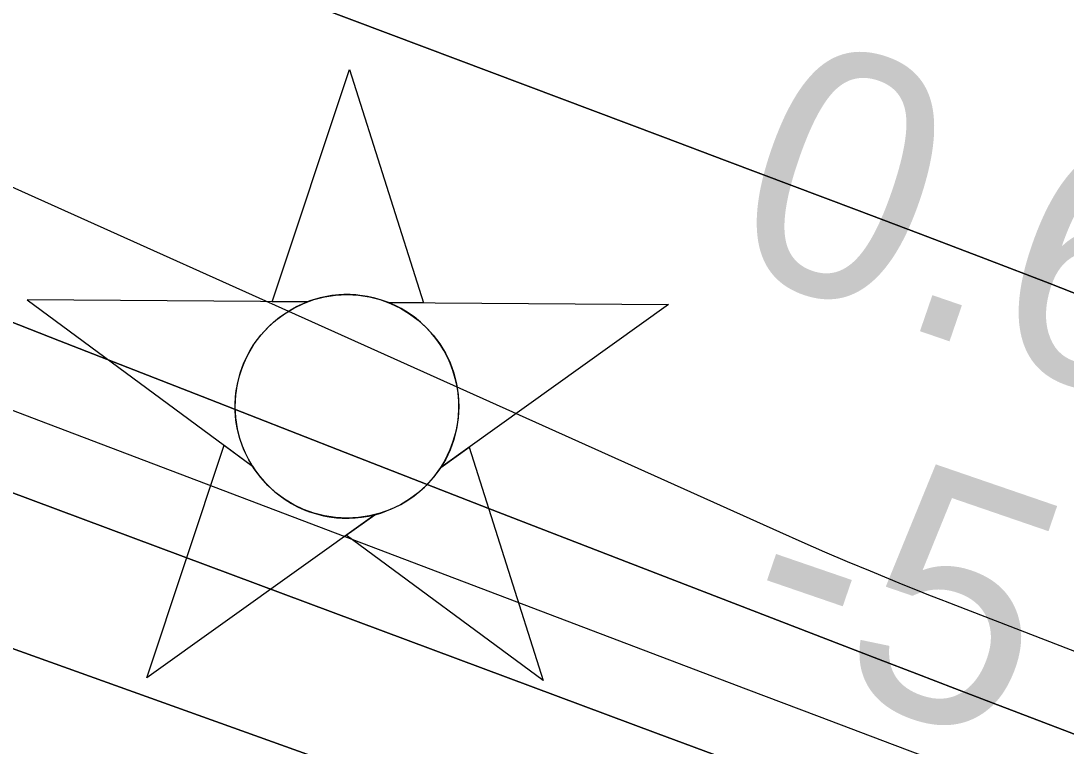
# Model space of a CAD drawing. Extents: x 3823584 to 3861785, y 301729 to 327625.
# Drawn here: x 3848295.8 to 3848581.2, y 321268.1 to 321466.3 of the extents above; entities that cross this region are included whole.
import ezdxf

# ---------------------------------------------------------------- set-up
doc = ezdxf.new("R2010")
doc.units = 0
for name, color, linetype in [('V-CHAN-NAID', 7, 'Continuous'), ('V-RIVR-EDGE', 7, 'Continuous'), ('V-RIVR-RANG', 7, 'Continuous'), ('V-TOPO-DPTH', 7, 'Continuous'), ('V-TOPO-MINR', 7, 'Continuous'), ('V-TOPO-WATR', 7, 'Continuous')]:
    doc.layers.add(name, color=color, linetype=linetype)

msp = doc.modelspace()

# ---------------------------------------------------------------- linework, layer by layer
at = {"layer": 'V-CHAN-NAID'}
for points in [[(3848373.98, 321389.48), (3848364.4, 321389.54), (3848385.52, 321453.03), (3848405.75, 321389.25), (3848396.16, 321389.32), (3848394.58, 321389.9), (3848392.49, 321390.52), (3848390.45, 321390.97), (3848388.41, 321391.28), (3848387.24, 321391.39), (3848385.71, 321391.47), (3848383.99, 321391.47), (3848382.62, 321391.4), (3848380.71, 321391.2), (3848379.35, 321390.98), (3848377.56, 321390.6), (3848376.03, 321390.17), (3848375, 321389.84)], [(3848373.98, 321389.48), (3848297.49, 321390.02), (3848359.06, 321344.62), (3848357.94, 321346.53), (3848357.13, 321348.16), (3848356.31, 321350.12), (3848355.61, 321352.18), (3848355.25, 321353.5), (3848354.89, 321355.13), (3848354.64, 321356.57), (3848354.45, 321358.17), (3848354.35, 321359.91), (3848354.33, 321361.49), (3848354.44, 321363.56), (3848354.62, 321365.18), (3848355.02, 321367.38), (3848355.5, 321369.3), (3848356.1, 321371.19), (3848356.75, 321372.87), (3848357.48, 321374.46), (3848358.29, 321375.99), (3848359.36, 321377.73), (3848360.39, 321379.2), (3848361.39, 321380.47), (3848362.39, 321381.62), (3848363.7, 321382.95), (3848364.75, 321383.92), (3848366.47, 321385.32), (3848367.68, 321386.18), (3848369.37, 321387.26), (3848371.1, 321388.2), (3848372.54, 321388.88)], [(3848396.16, 321389.32), (3848472.65, 321388.78), (3848410.45, 321344.25), (3848411.36, 321345.74), (3848412.34, 321347.59), (3848413.05, 321349.17), (3848413.79, 321351.13), (3848414.33, 321352.91), (3848414.73, 321354.55), (3848415.09, 321356.56), (3848415.28, 321358.14), (3848415.4, 321360.34), (3848415.37, 321362.41), (3848415.19, 321364.62), (3848414.92, 321366.38), (3848414.43, 321368.61), (3848413.79, 321370.76), (3848413.04, 321372.74), (3848412.39, 321374.18), (3848411.38, 321376.1), (3848410.32, 321377.82), (3848409.11, 321379.52), (3848407.85, 321381.06), (3848406.58, 321382.42), (3848404.94, 321383.96), (3848403.2, 321385.37), (3848401.52, 321386.55), (3848399.63, 321387.68), (3848398.16, 321388.44)], [(3848392.42, 321331.35), (3848330.21, 321286.83), (3848351.34, 321350.31), (3848359.06, 321344.62), (3848359.69, 321343.66), (3848361.07, 321341.8), (3848362.29, 321340.38), (3848363.75, 321338.88), (3848365.14, 321337.63), (3848366.6, 321336.47), (3848368, 321335.48), (3848369.68, 321334.45), (3848371.39, 321333.54), (3848373.18, 321332.73), (3848374.63, 321332.17), (3848376.26, 321331.64), (3848378.48, 321331.08), (3848380.01, 321330.79), (3848382.04, 321330.53), (3848383.58, 321330.43), (3848385.44, 321330.41), (3848387.13, 321330.48), (3848388.84, 321330.66), (3848390.74, 321330.97)], [(3848410.45, 321344.25), (3848418.24, 321349.84), (3848438.47, 321286.06), (3848384.62, 321325.77), (3848392.42, 321331.35), (3848394.08, 321331.82), (3848395.69, 321332.38), (3848397.85, 321333.3), (3848399.59, 321334.18), (3848401.45, 321335.3), (3848403.19, 321336.51), (3848404.74, 321337.75), (3848406.03, 321338.92), (3848407.42, 321340.34), (3848408.62, 321341.74), (3848409.74, 321343.22)]]:
    msp.add_lwpolyline(points, close=True, dxfattribs=at)
msp.add_circle((3848384.87, 321360.94), 30.54, dxfattribs=at)
at = {"layer": 'V-RIVR-EDGE'}
msp.add_spline([(3847485.83, 322118.89), (3847496.83, 322121.7), (3847515.15, 322119.66), (3847532.27, 322112.05), (3847562.93, 322100.02), (3847601.15, 322084.38), (3847633.78, 322066.36), (3847660.45, 322051.95), (3847687.92, 322038.33), (3847710.61, 322029.11), (3847727.34, 322024.69), (3847746.47, 322024.24), (3847772.76, 322022.18), (3847789.5, 322022.14), (3847814.59, 322015.3), (3847849.64, 322006.85), (3847887.48, 321998.78), (3847930.11, 321992.7), (3847958.81, 321994.22), (3847986.72, 321997.74), (3848006.66, 322006.06), (3848050.16, 322027.87), (3848078.89, 322042.55), (3848100.02, 322045.68), (3848111.58, 322045.26), (3848118.74, 322043.25), (3848125.11, 322038.05), (3848139.04, 322032.04), (3848150.99, 322028.02), (3848157.75, 322023.62), (3848160.92, 322016.44), (3848161.29, 322003.29), (3848156.85, 321980.18), (3848146.79, 321941.15), (3848133.09, 321882.6), (3848120.21, 321831.62), (3848106.53, 321777.45), (3848089.65, 321719.71), (3848088.38, 321691.02), (3848082.68, 321639.62), (3848084.2, 321610.92), (3848092.5, 321585), (3848100.01, 321559.87), (3848108.74, 321544.7), (3848122.27, 321535.9), (3848129.84, 321533.89), (3848142.2, 321537.85), (3848150.2, 321548.19), (3848164.22, 321577.64), (3848176.22, 321594.35), (3848203.36, 321611.02), (3848216.54, 321620.56), (3848235.32, 321641.63), (3848244.92, 321656.75), (3848252.92, 321668.69), (3848262.92, 321682.22), (3848279.27, 321684.96), (3848288.83, 321686.93), (3848305.19, 321691.28), (3848321.93, 321692.43), (3848346.23, 321691.18), (3848371.33, 321685.93), (3848402.39, 321675.1), (3848451.77, 321661.02), (3848503.95, 321650.93), (3848552.15, 321638.06), (3848581.61, 321628.42), (3848609.88, 321617.19), (3848655.66, 321595.96), (3848686.72, 321583.92), (3848744.08, 321571.83), (3848779.92, 321563.37), (3848810.59, 321555.72), (3848821.34, 321550.51), (3848849.58, 321528.13), (3848851.95, 321518.16), (3848851.85, 321477.9), (3848854.17, 321451.99), (3848860.09, 321425.68), (3848874.37, 321400.53), (3848881.13, 321393.74), (3848884.72, 321393.73), (3848893.09, 321396.1), (3848902.28, 321405.65), (3848925.89, 321445.44), (3848940.33, 321480.08), (3848949.15, 321501.58), (3848955.14, 321505.55), (3848963.91, 321508.71), (3848975.47, 321509.08), (3848992.19, 321502.27), (3849005.33, 321497.85), (3849017.29, 321497.42), (3849023.65, 321493.82), (3849024.44, 321488.24), (3849019.64, 321481.87), (3849017.23, 321474.31), (3849016.81, 321463.95), (3849024.36, 321458.35), (3849035.91, 321453.54), (3849041.9, 321457.11), (3849044.7, 321463.08), (3849048.72, 321477.42), (3849052.72, 321480.99), (3849059.09, 321480.98), (3849069.85, 321478.16), (3849073.83, 321479.35), (3849077.43, 321482.93), (3849084.6, 321482.91), (3849092.57, 321483.29), (3849099.76, 321488.05), (3849106.16, 321496.41), (3849113.74, 321500.37), (3849122.5, 321498.36), (3849122.89, 321493.18), (3849126.86, 321489.58), (3849134.04, 321488.76), (3849139.23, 321493.93), (3849143.62, 321498.31), (3849152.39, 321498.68), (3849163.55, 321497.86), (3849169.9, 321488.68), (3849169.88, 321479.51), (3849177.44, 321472.32), (3849189.78, 321469.1), (3849207.32, 321469.05), (3849217.67, 321465.44), (3849228.81, 321458.24), (3849242.75, 321454.22), (3849253.11, 321454.2), (3849266.25, 321449.78), (3849284.95, 321437.78), (3849300.07, 321424.59), (3849310.39, 321411.01), (3849335.46, 321394.21), (3849341.02, 321385.83), (3849340.21, 321380.25), (3849335.79, 321366.71), (3849330.59, 321356.76), (3849327.78, 321348.8), (3849327.75, 321339.63), (3849334.52, 321335.63), (3849341.69, 321336.01), (3849353.24, 321329.61), (3849357.22, 321330.39), (3849361.63, 321341.54), (3849362.86, 321354.29), (3849358.52, 321370.24), (3849360.93, 321379), (3849365.72, 321382.98), (3849372.89, 321382.56), (3849380.06, 321378.16), (3849383.62, 321369.38), (3849384.39, 321355.83), (3849389.95, 321347.85), (3849390.32, 321339.08), (3849391.5, 321333.1), (3849396.29, 321333.09), (3849403.87, 321336.26), (3849413.45, 321342.61), (3849423.83, 321352.55), (3849431.41, 321356.11), (3849446.95, 321355.28), (3849454.11, 321347.29), (3849456.48, 321337.72), (3849456.04, 321321.78), (3849460.4, 321313.4), (3849464.79, 321313.39), (3849472.36, 321315.36), (3849476.77, 321326.11), (3849481.59, 321342.04), (3849482.02, 321354.79), (3849488.43, 321364.74), (3849497.61, 321373.49), (3849505.58, 321373.07), (3849506.76, 321367.09), (3849508.68, 321337.99), (3849517, 321318.04), (3849525.75, 321309.65), (3849556.41, 321296.02), (3849589.85, 321282.79), (3849615.32, 321267.18), (3849652.73, 321247.17), (3849680.6, 321236.34), (3849706.49, 321231.49), (3849749.1, 321218.23), (3849784.95, 321209.38), (3849883.31, 321178.84), (3849916.35, 321162.42), (3849957.36, 321147.97), (3850015.91, 321132.68), (3850039.8, 321122.26), (3850070.46, 321112.62), (3850077.61, 321103.44), (3850086.76, 321098.24), (3850097.92, 321095.42), (3850106.28, 321093.4), (3850115.45, 321094.98), (3850156.47, 321083.32), (3850187.13, 321072.88), (3850213.81, 321061.65), (3850219.77, 321056.46), (3850225.73, 321046.88), (3850233.29, 321043.27), (3850252.8, 321037.65), (3850275.11, 321034), (3850281.88, 321030.4), (3850281.86, 321023.23), (3850290.62, 321018.42), (3850304.97, 321020.38), (3850314.15, 321025.14), (3850315.76, 321032.71), (3850319.76, 321039.47), (3850326.94, 321042.25), (3850337.3, 321039.43), (3850343.26, 321032.64), (3850344.42, 321018.29), (3850345.6, 321013.11), (3850351.18, 321012.69), (3850354.78, 321016.67), (3850359.56, 321017.06), (3850367.53, 321015.84), (3850390.62, 321008.21), (3850421.29, 321000.56), (3850470.67, 320985.7), (3850512.49, 320973.64), (3850567.06, 320959.95), (3850598.52, 320951.5), (3850649.89, 320933.84), (3850703.25, 320917.77), (3850714.39, 320911.36), (3850717.57, 320907.77), (3850721.56, 320907.76), (3850726.74, 320908.54), (3850733.53, 320912.11), (3850744.68, 320912.09), (3850756.64, 320910.06), (3850793.66, 320896.02), (3850824.72, 320882.4), (3850855.39, 320875.15), (3850872.11, 320869.93), (3850881.28, 320870.7), (3850900.01, 320869.46), (3850910.36, 320864.25), (3850925.06, 320845.88), (3850938.99, 320840.27), (3850982.42, 320835.78), (3851024.66, 320832.09), (3851060.52, 320831.6), (3851072.09, 320833.96), (3851080.07, 320837.93), (3851082.48, 320844.7), (3851082.1, 320855.06), (3851084.5, 320859.44), (3851086.9, 320860.63), (3851091.68, 320860.61), (3851096.85, 320854.23), (3851104, 320848.23), (3851113.57, 320847.81), (3851129.11, 320847.37), (3851143.04, 320840.56), (3851145.82, 320836.17), (3851150.57, 320823.41), (3851152.53, 320810.25), (3851156.11, 320807.85), (3851167.67, 320809.41), (3851172.86, 320809.8), (3851175.63, 320803.82), (3851181.21, 320803.8), (3851190.39, 320807.37), (3851199.56, 320810.13), (3851208.73, 320810.11), (3851239.41, 320808.04), (3851258.14, 320808.39), (3851275.28, 320808.35), (3851294, 320804.32), (3851298.37, 320800.72), (3851303.52, 320786.76), (3851309.86, 320773.19), (3851315.82, 320765.21), (3851320.19, 320759.62), (3851338.02, 320718.92), (3851342.78, 320708.15), (3851345.17, 320706.15), (3851365.09, 320703.31), (3851381.42, 320701.28), (3851407.3, 320691.25), (3851422.43, 320686.83), (3851431.19, 320680.43), (3851451.49, 320671.62), (3851448.68, 320665.65), (3851438.3, 320656.5), (3851435.89, 320649.74), (3851442.25, 320641.35), (3851483.65, 320624.51), (3851505.94, 320611.3), (3851536.99, 320596.48), (3851589.94, 320575.63), (3851617.01, 320563.6), (3851652.47, 320556.74), (3851684.72, 320545.5), (3851713.38, 320533.08), (3851730.1, 320525.86), (3851748.42, 320521.43), (3851767.56, 320521.78), (3851777.93, 320527.74), (3851788.3, 320531.7), (3851800.66, 320531.66), (3851816.6, 320530.03), (3851824.95, 320523.24), (3851839.26, 320509.25), (3851853.58, 320498.46), (3851862.74, 320497.24), (3851879.88, 320498.39), (3851892.64, 320499.16), (3851900.61, 320499.14), (3851926.11, 320495.09), (3851955.57, 320485.45), (3851994.21, 320474.59), (3852022.49, 320468.55), (3852060.71, 320454.1), (3852092.95, 320438.88), (3852110.07, 320429.27), (3852146.71, 320418.82), (3852168.61, 320411.99), (3852194.1, 320405.95), (3852209.24, 320402.72), (3852234.34, 320400.27), (3852251.06, 320395.45), (3852274.16, 320389.01), (3852305.64, 320384.15), (3852335.12, 320379.3), (3852352.66, 320382.44), (3852370.2, 320384.39), (3852387.73, 320383.55), (3852419.2, 320376.7), (3852438.71, 320371.07), (3852464.6, 320364.63), (3852482.52, 320357.01), (3852503.22, 320349.79), (3852521.14, 320342.97), (3852536.27, 320334.96), (3852554.97, 320322.56), (3852575.27, 320312.55), (3852589.2, 320306.14), (3852597.56, 320300.54), (3852608.69, 320291.74), (3852639.75, 320282.1), (3852661.26, 320275.27), (3852690.73, 320266.83), (3852722.59, 320258.38), (3852744.51, 320256.73), (3852760.83, 320250.71), (3852781.94, 320244.29), (3852812.61, 320236.24), (3852838.09, 320227.81), (3852860, 320224.17), (3852879.11, 320216.95), (3852905.4, 320209.31), (3852940.83, 320193.68), (3852967.52, 320190.42), (3852993.02, 320185.18), (3853016.11, 320177.95), (3853043.99, 320169.51), (3853083.42, 320159.85), (3853124.04, 320149.39), (3853164.27, 320138.53), (3853204.1, 320128.46), (3853280.56, 320107.15), (3853294.51, 320105.92), (3853304.88, 320107.89), (3853317.64, 320110.65), (3853337.18, 320117.77), (3853356.73, 320124.9), (3853374.68, 320130.43), (3853389.03, 320132.79), (3853402.58, 320133.15), (3853412.94, 320132.33), (3853431.27, 320132.68), (3853444.83, 320137.03), (3853448.43, 320139.82), (3853449.24, 320145.39), (3853452.44, 320149.37), (3853457.23, 320152.15), (3853468.39, 320152.52), (3853468.78, 320150.92), (3853464.36, 320137.38), (3853464.36, 320136.59), (3853466.75, 320134.19), (3853472.72, 320130.19), (3853479.08, 320126.19), (3853491.42, 320120.98), (3853502.18, 320119.36), (3853506.16, 320116.16), (3853510.53, 320112.96), (3853514.9, 320107.77), (3853525.65, 320101.76), (3853538.79, 320097.75), (3853552.34, 320098.11), (3853584.2, 320088.87), (3853605.71, 320081.64), (3853618.44, 320072.44), (3853651.49, 320063.59)], degree=3, dxfattribs=at)
at = {"layer": 'V-TOPO-DPTH'}
for points in [[(3847805.89, 321685), (3848471.07, 321434.59), (3848488.71, 321427.95), (3848506.34, 321421.3), (3848523.97, 321414.65), (3848541.6, 321408), (3848559.21, 321401.28), (3848576.79, 321394.5), (3848594.33, 321387.6), (3848611.83, 321380.63), (3849057.85, 321201.47), (3849118.81, 321176.47), (3849179.51, 321150.89), (3849239.84, 321124.42), (3849299.92, 321097.37), (3849374.98, 321062.92), (3849397.44, 321052.9), (3849420.03, 321043.21), (3849442.83, 321034), (3849465.76, 321025.11), (3849680.71, 320944.42), (3849777.8, 320909.29), (3849875.41, 320875.72), (3849973.79, 320844.48)], [(3847773.37, 321588.71), (3848306.39, 321378.9), (3848345.35, 321363.61), (3848384.33, 321348.36), (3848423.34, 321333.18), (3848462.36, 321318.05), (3848519.6, 321295.91), (3848530.03, 321291.89), (3848540.45, 321287.88), (3848550.88, 321283.88), (3848561.31, 321279.89), (3849007.17, 321109.71), (3849071.84, 321085.16), (3849136.58, 321060.76), (3849201.4, 321036.59), (3849266.28, 321012.58), (3849367.69, 320975.26), (3849381.92, 320970.04), (3849396.15, 320964.84), (3849410.39, 320959.66), (3849424.64, 320954.5), (3850040.77, 320731.99)], [(3850040.77, 320731.99), (3849424.64, 320954.5), (3849410.39, 320959.66), (3849396.15, 320964.84), (3849381.92, 320970.04), (3849367.69, 320975.26), (3849266.28, 321012.58), (3849201.4, 321036.59), (3849136.58, 321060.76), (3849071.84, 321085.16), (3849007.17, 321109.71), (3848561.31, 321279.89), (3848550.88, 321283.88), (3848540.45, 321287.88), (3848530.03, 321291.89), (3848519.6, 321295.91), (3848462.36, 321318.05), (3848423.34, 321333.18), (3848384.33, 321348.36), (3848345.35, 321363.61), (3848306.39, 321378.9), (3847773.37, 321588.71)], [(3849373.51, 320902.86), (3848524.18, 321211.84), (3848521.32, 321212.88), (3848519.88, 321213.4), (3848516.2, 321214.74), (3848515.28, 321215.07), (3848514.98, 321215.18), (3848483.85, 321226.41), (3848467.98, 321232.13), (3848452.11, 321237.84), (3848436.23, 321243.55), (3848420.36, 321249.26), (3847740.7, 321493.34)], [(3847740.7, 321493.34), (3848420.36, 321249.26), (3848436.23, 321243.55), (3848452.11, 321237.84), (3848467.98, 321232.13), (3848483.85, 321226.41), (3848514.98, 321215.18), (3848515.28, 321215.07), (3848516.2, 321214.74), (3848519.88, 321213.4), (3848521.32, 321212.88), (3848524.18, 321211.84), (3849373.51, 320902.86)], [(3848995.23, 321076.96), (3848917.2, 321105.58), (3848839.2, 321134.29), (3848761.25, 321163.12), (3848683.33, 321192.03), (3848585.97, 321228.25), (3848556.75, 321239.12), (3848527.53, 321250), (3848498.32, 321260.89), (3848469.11, 321271.78), (3848196.67, 321373.45), (3848121.99, 321401.3), (3848047.29, 321429.14), (3847972.59, 321456.95)], [(3847972.59, 321456.95), (3848047.29, 321429.14), (3848121.99, 321401.3), (3848196.67, 321373.45), (3848469.11, 321271.78), (3848498.32, 321260.89), (3848527.53, 321250), (3848556.75, 321239.12), (3848585.97, 321228.25), (3848683.33, 321192.03), (3848761.25, 321163.12), (3848839.2, 321134.29), (3848917.2, 321105.58), (3848995.23, 321076.96)]]:
    msp.add_lwpolyline(points, dxfattribs=at)
at = {"layer": 'V-TOPO-MINR'}
for points in [[(3850040.77, 320731.99), (3849424.64, 320954.5), (3849410.39, 320959.66), (3849396.15, 320964.84), (3849381.92, 320970.04), (3849367.69, 320975.26), (3849266.28, 321012.58), (3849201.4, 321036.59), (3849136.58, 321060.76), (3849071.84, 321085.16), (3849007.17, 321109.71), (3848561.31, 321279.89), (3848550.88, 321283.88), (3848540.45, 321287.88), (3848530.03, 321291.89), (3848519.6, 321295.91), (3848462.36, 321318.05), (3848423.34, 321333.18), (3848384.33, 321348.36), (3848345.35, 321363.61), (3848306.39, 321378.9), (3847773.37, 321588.71)], [(3849217.75, 321048.65), (3848548.29, 321307.63), (3848547.8, 321307.82), (3848543.77, 321309.4), (3848540.23, 321310.8), (3848536.7, 321312.23), (3848527.77, 321315.9), (3848521.55, 321318.49), (3848515.35, 321321.12), (3848509.18, 321323.81), (3848503.02, 321326.54), (3848178.13, 321472.74), (3848112.9, 321501.9), (3848047.58, 321530.83), (3847982.11, 321559.44)], [(3848990.28, 321097.07), (3848890.16, 321134.45), (3848790.1, 321172), (3848573.86, 321253.46), (3848553.86, 321261), (3848533.86, 321268.56), (3848513.87, 321276.13), (3848493.89, 321283.72), (3848377.13, 321328.07), (3848298.77, 321357.85), (3848220.42, 321387.65), (3848142.08, 321417.48), (3848063.74, 321447.33), (3847790.68, 321551.42)], [(3849373.51, 320902.86), (3848524.18, 321211.84), (3848521.32, 321212.88), (3848519.88, 321213.4), (3848516.2, 321214.74), (3848515.28, 321215.07), (3848514.98, 321215.18), (3848483.85, 321226.41), (3848467.98, 321232.13), (3848452.11, 321237.84), (3848436.23, 321243.55), (3848420.36, 321249.26), (3847740.7, 321493.34)], [(3848995.23, 321076.96), (3848917.2, 321105.58), (3848839.2, 321134.29), (3848761.25, 321163.12), (3848683.33, 321192.03), (3848585.97, 321228.25), (3848556.75, 321239.12), (3848527.53, 321250), (3848498.32, 321260.89), (3848469.11, 321271.78), (3848196.67, 321373.45), (3848121.99, 321401.3), (3848047.29, 321429.14), (3847972.59, 321456.95)]]:
    msp.add_lwpolyline(points, dxfattribs=at)
at = {"layer": 'V-TOPO-WATR'}
msp.add_lwpolyline([(3849973.79, 320844.48), (3849875.41, 320875.72), (3849777.8, 320909.29), (3849680.71, 320944.42), (3849465.76, 321025.11), (3849442.83, 321034), (3849420.03, 321043.21), (3849397.44, 321052.9), (3849374.98, 321062.92), (3849299.92, 321097.37), (3849239.84, 321124.42), (3849179.51, 321150.89), (3849118.81, 321176.47), (3849057.85, 321201.47), (3848611.83, 321380.63), (3848594.33, 321387.6), (3848576.79, 321394.5), (3848559.21, 321401.28), (3848541.6, 321408), (3848523.97, 321414.65), (3848506.34, 321421.3), (3848488.71, 321427.95), (3848471.07, 321434.59), (3847805.89, 321685)], dxfattribs=at)

# ---------------------------------------------------------------- texts
at = {"layer": 'V-RIVR-RANG'}
for s, p in [('1.1', (3848522.72, 321493.62)), ('0.6', (3848486.46, 321400.34)), ('-5', (3848488.62, 321293.86))]:
    msp.add_text(s, height=67, rotation=341.0383, dxfattribs=at).set_placement(p)

doc.saveas('drawing.dxf')
